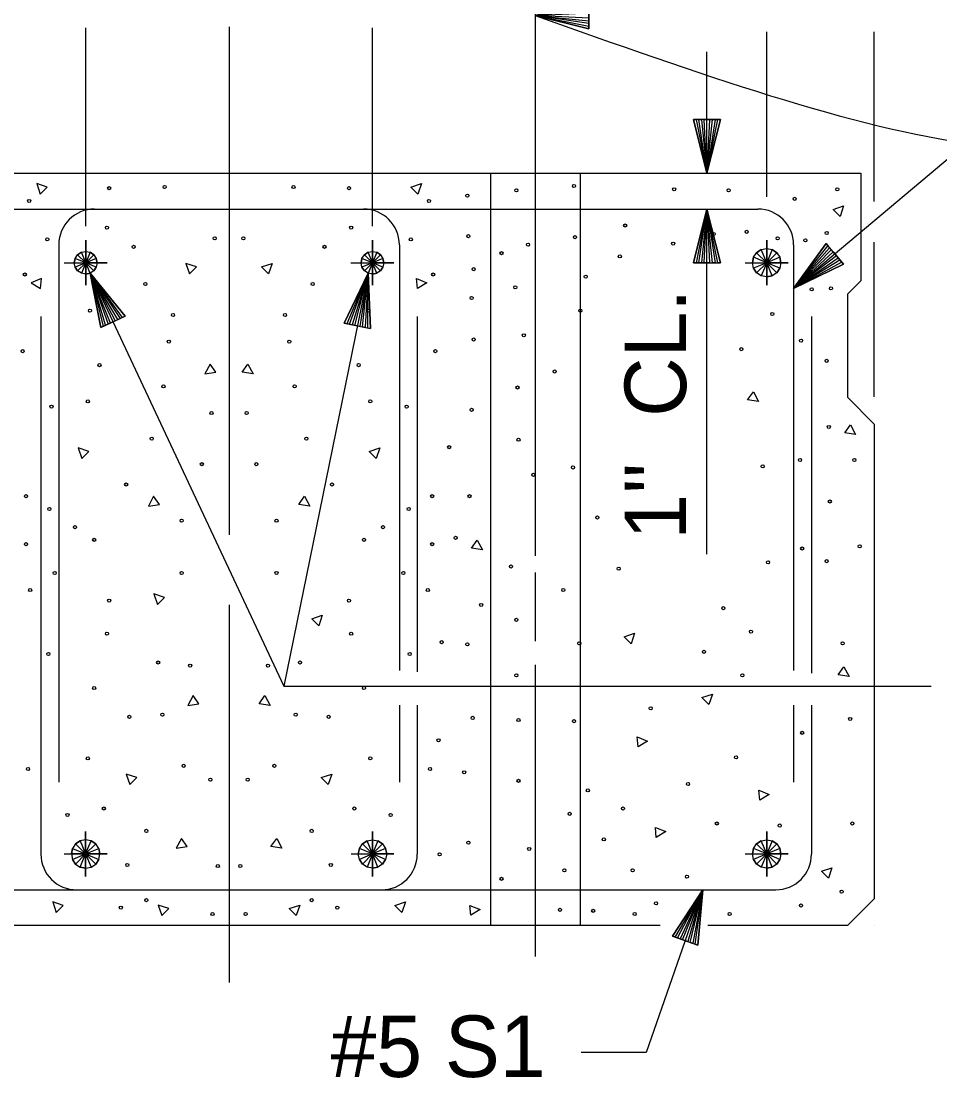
# Model space of a CAD drawing. Extents: x -408 to -23, y -15 to 117.
# Drawn here: x -97.986 to -95.85, y 29.631 to 32.089 of the extents above; entities that cross this region are included whole.
import ezdxf

# ---------------------------------------------------------------- set-up
doc = ezdxf.new("R2010")
doc.units = 0
for name, color, linetype in [('Dimension Lines', 7, 'Continuous'), ('Mis Center Lines', 7, 'Continuous'), ('Rebar Lines', 7, 'Continuous'), ('Sup Concrete Girder Lines', 7, 'Continuous'), ('Text', 7, 'Continuous'), ('User Information Notes', 7, 'Continuous')]:
    doc.layers.add(name, color=color, linetype=linetype)

msp = doc.modelspace()

# ---------------------------------------------------------------- linework, layer by layer
at = {"layer": 'Dimension Lines'}
for p, q in [((-97.8355, 31.6117), (-97.8355, 32.0732)), ((-97.1689, 31.6117), (-97.1689, 32.0732)), ((-96.2522, 31.6802), (-96.2522, 32.0638)), ((-96.0022, 31.6689), (-96.0022, 32.0638)), ((-96.3911, 31.7349), (-96.3911, 32.0171)), ((-96.3911, 30.8486), (-96.3911, 31.6516)), ((-96.0022, 31.2147), (-96.0022, 31.5748))]:
    msp.add_line(p, q, dxfattribs=at)
for points in [[(-96.6654, 32.1017), (-96.6654, 32.0954), (-96.7904, 32.1017), (-96.6654, 32.0892), (-96.6654, 32.0829), (-96.7904, 32.1017), (-96.6654, 32.0767), (-96.6654, 32.0704), (-96.7904, 32.1017), (-96.6654, 32.1329), (-96.6654, 32.1267), (-96.7904, 32.1017), (-96.6654, 32.1204), (-96.6654, 32.1142), (-96.7904, 32.1017), (-96.6654, 32.1079), (-96.6654, 32.0704), (-96.6654, 32.1329), (-96.7904, 32.1017), (-96.6654, 32.0704)], [(-96.3911, 31.8599), (-96.3849, 31.8599), (-96.3911, 31.7349), (-96.3786, 31.8599), (-96.3724, 31.8599), (-96.3911, 31.7349), (-96.3661, 31.8599), (-96.3599, 31.8599), (-96.3911, 31.7349), (-96.4224, 31.8599), (-96.4161, 31.8599), (-96.3911, 31.7349), (-96.4099, 31.8599), (-96.4036, 31.8599), (-96.3911, 31.7349), (-96.3974, 31.8599), (-96.3599, 31.8599), (-96.4224, 31.8599), (-96.3911, 31.7349), (-96.3599, 31.8599)], [(-96.1897, 31.4669), (-95.8021, 31.7931), (-95.7047, 31.7931)], [(-96.3911, 31.5266), (-96.3974, 31.5266), (-96.3911, 31.6516), (-96.4036, 31.5266), (-96.4099, 31.5266), (-96.3911, 31.6516), (-96.4161, 31.5266), (-96.4224, 31.5266), (-96.3911, 31.6516), (-96.3599, 31.5266), (-96.3661, 31.5266), (-96.3911, 31.6516), (-96.3724, 31.5266), (-96.3786, 31.5266), (-96.3911, 31.6516), (-96.3849, 31.5266), (-96.4224, 31.5266), (-96.3599, 31.5266), (-96.3911, 31.6516), (-96.4224, 31.5266)], [(-97.8852, 31.5266), (-97.8355, 31.5266), (-97.7857, 31.5266), (-97.8355, 31.5266), (-97.8355, 31.5789), (-97.8355, 31.5266), (-97.8355, 31.4744), (-97.8355, 31.5266)], [(-97.2187, 31.5266), (-97.1689, 31.5266), (-97.1191, 31.5266), (-97.1689, 31.5266), (-97.1689, 31.5789), (-97.1689, 31.5266), (-97.1689, 31.4744), (-97.1689, 31.5266)], [(-96.302, 31.5266), (-96.2522, 31.5266), (-96.2024, 31.5266), (-96.2522, 31.5266), (-96.2522, 31.5789), (-96.2522, 31.5266), (-96.2522, 31.4744), (-96.2522, 31.5266)], [(-96.094, 31.5474), (-96.09, 31.5426), (-96.1897, 31.4669), (-96.086, 31.5378), (-96.082, 31.533), (-96.1897, 31.4669), (-96.078, 31.5283), (-96.0739, 31.5235), (-96.1897, 31.4669), (-96.1142, 31.5713), (-96.1101, 31.5665), (-96.1897, 31.4669), (-96.1061, 31.5617), (-96.1021, 31.557), (-96.1897, 31.4669), (-96.0981, 31.5522), (-96.0739, 31.5235), (-96.1142, 31.5713), (-96.1897, 31.4669), (-96.0739, 31.5235)], [(-97.7722, 31.3891), (-97.7779, 31.3864), (-97.8253, 31.5023), (-97.7836, 31.3838), (-97.7892, 31.3811), (-97.8253, 31.5023), (-97.7949, 31.3785), (-97.8006, 31.3758), (-97.8253, 31.5023), (-97.7439, 31.4024), (-97.7496, 31.3997), (-97.8253, 31.5023), (-97.7552, 31.3971), (-97.7609, 31.3944), (-97.8253, 31.5023), (-97.7666, 31.3917), (-97.8006, 31.3758), (-97.7439, 31.4024), (-97.8253, 31.5023), (-97.8006, 31.3758)], [(-97.8253, 31.5023), (-97.3746, 30.5418), (-95.8702, 30.5418)], [(-97.179, 31.5023), (-97.3746, 30.5418), (-95.8702, 30.5418)], [(-97.2039, 31.3798), (-97.2101, 31.381), (-97.179, 31.5023), (-97.2162, 31.3823), (-97.2223, 31.3835), (-97.179, 31.5023), (-97.2284, 31.3848), (-97.2346, 31.386), (-97.179, 31.5023), (-97.1733, 31.3736), (-97.1795, 31.3748), (-97.179, 31.5023), (-97.1856, 31.376), (-97.1917, 31.3773), (-97.179, 31.5023), (-97.1978, 31.3785), (-97.2346, 31.386), (-97.1733, 31.3736), (-97.179, 31.5023), (-97.2346, 31.386)], [(-97.8854, 30.1516), (-97.8356, 30.1516), (-97.7858, 30.1516), (-97.8356, 30.1516), (-97.8356, 30.2039), (-97.8356, 30.1516), (-97.8356, 30.0994), (-97.8356, 30.1516)], [(-97.2185, 30.1516), (-97.1687, 30.1516), (-97.1189, 30.1516), (-97.1687, 30.1516), (-97.1687, 30.2039), (-97.1687, 30.1516), (-97.1687, 30.0994), (-97.1687, 30.1516)], [(-96.302, 30.1516), (-96.2522, 30.1516), (-96.2024, 30.1516), (-96.2522, 30.1516), (-96.2522, 30.2039), (-96.2522, 30.1516), (-96.2522, 30.0994), (-96.2522, 30.1516)], [(-96.4009, 30.0682), (-96.5323, 29.6898), (-96.6833, 29.6898)], [(-96.4419, 29.9501), (-96.4478, 29.9522), (-96.4009, 30.0682), (-96.4537, 29.9542), (-96.4596, 29.9563), (-96.4009, 30.0682), (-96.4655, 29.9583), (-96.4714, 29.9604), (-96.4009, 30.0682), (-96.4124, 29.9399), (-96.4183, 29.9419), (-96.4009, 30.0682), (-96.4242, 29.944), (-96.4301, 29.946), (-96.4009, 30.0682), (-96.436, 29.9481), (-96.4714, 29.9604), (-96.4124, 29.9399), (-96.4009, 30.0682), (-96.4714, 29.9604)]]:
    msp.add_lwpolyline(points, dxfattribs=at)
msp.add_spline([(-96.7904, 32.1017), (-95.3446, 32.099), (-95.3446, 32.487), (-95.1611, 32.487)], degree=3, dxfattribs=at)
at = {"layer": 'Mis Center Lines'}
for p, q in [((-96.7904, 32.5505), (-96.7904, 30.8448)), ((-97.5022, 32.0755), (-97.5022, 30.8935)), ((-96.7904, 30.8059), (-96.7904, 30.6468)), ((-97.5022, 30.7312), (-97.5022, 29.8527)), ((-96.7904, 30.5917), (-96.7904, 29.9135))]:
    msp.add_line(p, q, dxfattribs=at)
at = {"layer": 'Rebar Lines'}
for p, q in [((-98.7314, 31.6516), (-96.273, 31.6516)), ((-97.8981, 31.5684), (-97.8981, 30.3184)), ((-97.1062, 31.5684), (-97.1062, 30.5787)), ((-96.1897, 31.5684), (-96.1897, 30.5787)), ((-97.9397, 31.4015), (-97.9397, 30.1515)), ((-97.0647, 31.4015), (-97.0647, 30.5755)), ((-96.1481, 31.4015), (-96.1481, 30.5723)), ((-97.1062, 30.4976), (-97.1062, 30.3184)), ((-97.0647, 30.4976), (-97.0647, 30.1515)), ((-96.1897, 30.4976), (-96.1897, 30.3184)), ((-96.1481, 30.4976), (-96.1481, 30.1515)), ((-98.773, 30.0682), (-96.2314, 30.0682))]:
    msp.add_line(p, q, dxfattribs=at)
for points in [[(-96.2522, 31.5597), (-96.2395, 31.5572), (-96.2288, 31.55), (-96.2217, 31.5393), (-96.2192, 31.5266), (-96.2217, 31.514), (-96.2288, 31.5033), (-96.2395, 31.4962), (-96.2522, 31.4936), (-96.2648, 31.4962), (-96.2756, 31.5033), (-96.2827, 31.514), (-96.2852, 31.5266), (-96.2827, 31.5393), (-96.2756, 31.55), (-96.2649, 31.5572), (-96.2522, 31.5597), (-96.2522, 31.5266), (-96.2522, 31.4936), (-96.2395, 31.4962), (-96.2522, 31.5266), (-96.2288, 31.5033), (-96.2217, 31.514), (-96.2522, 31.5266), (-96.2192, 31.5266), (-96.2217, 31.5393), (-96.2522, 31.5266), (-96.2288, 31.55), (-96.2395, 31.5572), (-96.2522, 31.5266), (-96.2649, 31.5572), (-96.2756, 31.55), (-96.2522, 31.5266), (-96.2827, 31.5393), (-96.2852, 31.5266), (-96.2522, 31.5266), (-96.2827, 31.514), (-96.2756, 31.5033), (-96.2522, 31.5266), (-96.2648, 31.4962)], [(-97.8355, 31.553), (-97.8253, 31.5511), (-97.8168, 31.5453), (-97.811, 31.5367), (-97.809, 31.5266), (-97.811, 31.5165), (-97.8168, 31.5079), (-97.8253, 31.5023), (-97.8355, 31.5002), (-97.8456, 31.5023), (-97.8542, 31.5079), (-97.8599, 31.5165), (-97.8619, 31.5266), (-97.8599, 31.5367), (-97.8542, 31.5453), (-97.8456, 31.5511), (-97.8355, 31.553), (-97.8355, 31.5266), (-97.8355, 31.5002), (-97.8253, 31.5023), (-97.8355, 31.5266), (-97.8168, 31.5079), (-97.811, 31.5165), (-97.8355, 31.5266), (-97.809, 31.5266), (-97.811, 31.5367), (-97.8355, 31.5266), (-97.8168, 31.5453), (-97.8253, 31.5511), (-97.8355, 31.5266), (-97.8456, 31.5511), (-97.8542, 31.5453), (-97.8355, 31.5266), (-97.8599, 31.5367), (-97.8619, 31.5266), (-97.8355, 31.5266), (-97.8599, 31.5165), (-97.8542, 31.5079), (-97.8355, 31.5266), (-97.8456, 31.5023)], [(-97.1689, 31.553), (-97.1588, 31.5511), (-97.1502, 31.5453), (-97.1445, 31.5367), (-97.1425, 31.5266), (-97.1445, 31.5165), (-97.1502, 31.5079), (-97.1588, 31.5023), (-97.1689, 31.5002), (-97.179, 31.5023), (-97.1876, 31.5079), (-97.1933, 31.5165), (-97.1953, 31.5266), (-97.1933, 31.5367), (-97.1876, 31.5453), (-97.179, 31.5511), (-97.1689, 31.553), (-97.1689, 31.5266), (-97.1689, 31.5002), (-97.1588, 31.5023), (-97.1689, 31.5266), (-97.1502, 31.5079), (-97.1445, 31.5165), (-97.1689, 31.5266), (-97.1425, 31.5266), (-97.1445, 31.5367), (-97.1689, 31.5266), (-97.1502, 31.5453), (-97.1588, 31.5511), (-97.1689, 31.5266), (-97.179, 31.5511), (-97.1876, 31.5453), (-97.1689, 31.5266), (-97.1933, 31.5367), (-97.1953, 31.5266), (-97.1689, 31.5266), (-97.1933, 31.5165), (-97.1876, 31.5079), (-97.1689, 31.5266), (-97.179, 31.5023)], [(-97.8356, 30.1847), (-97.8483, 30.1822), (-97.859, 30.175), (-97.8661, 30.1643), (-97.8686, 30.1516), (-97.8661, 30.139), (-97.859, 30.1283), (-97.8483, 30.1212), (-97.8356, 30.1186), (-97.823, 30.1212), (-97.8122, 30.1283), (-97.8051, 30.139), (-97.8025, 30.1516), (-97.8051, 30.1643), (-97.8122, 30.175), (-97.8229, 30.1822), (-97.8356, 30.1847), (-97.8356, 30.1516), (-97.8356, 30.1186), (-97.8483, 30.1212), (-97.8356, 30.1516), (-97.859, 30.1283), (-97.8661, 30.139), (-97.8356, 30.1516), (-97.8686, 30.1516), (-97.8661, 30.1643), (-97.8356, 30.1516), (-97.859, 30.175), (-97.8483, 30.1822), (-97.8356, 30.1516), (-97.8229, 30.1822), (-97.8122, 30.175), (-97.8356, 30.1516), (-97.8051, 30.1643), (-97.8025, 30.1516), (-97.8356, 30.1516), (-97.8051, 30.139), (-97.8122, 30.1283), (-97.8356, 30.1516), (-97.823, 30.1212)], [(-97.1687, 30.1847), (-97.1561, 30.1822), (-97.1453, 30.175), (-97.1382, 30.1643), (-97.1357, 30.1516), (-97.1382, 30.139), (-97.1453, 30.1283), (-97.1561, 30.1212), (-97.1687, 30.1186), (-97.1814, 30.1212), (-97.1921, 30.1283), (-97.1993, 30.139), (-97.2018, 30.1516), (-97.1993, 30.1643), (-97.1921, 30.175), (-97.1814, 30.1822), (-97.1687, 30.1847), (-97.1687, 30.1516), (-97.1687, 30.1186), (-97.1561, 30.1212), (-97.1687, 30.1516), (-97.1453, 30.1283), (-97.1382, 30.139), (-97.1687, 30.1516), (-97.1357, 30.1516), (-97.1382, 30.1643), (-97.1687, 30.1516), (-97.1453, 30.175), (-97.1561, 30.1822), (-97.1687, 30.1516), (-97.1814, 30.1822), (-97.1921, 30.175), (-97.1687, 30.1516), (-97.1993, 30.1643), (-97.2018, 30.1516), (-97.1687, 30.1516), (-97.1993, 30.139), (-97.1921, 30.1283), (-97.1687, 30.1516), (-97.1814, 30.1212)], [(-96.2522, 30.1847), (-96.2395, 30.1822), (-96.2288, 30.175), (-96.2217, 30.1643), (-96.2192, 30.1516), (-96.2217, 30.139), (-96.2288, 30.1283), (-96.2395, 30.1212), (-96.2522, 30.1186), (-96.2648, 30.1212), (-96.2756, 30.1283), (-96.2827, 30.139), (-96.2852, 30.1516), (-96.2827, 30.1643), (-96.2756, 30.175), (-96.2649, 30.1822), (-96.2522, 30.1847), (-96.2522, 30.1516), (-96.2522, 30.1186), (-96.2395, 30.1212), (-96.2522, 30.1516), (-96.2288, 30.1283), (-96.2217, 30.139), (-96.2522, 30.1516), (-96.2192, 30.1516), (-96.2217, 30.1643), (-96.2522, 30.1516), (-96.2288, 30.175), (-96.2395, 30.1822), (-96.2522, 30.1516), (-96.2649, 30.1822), (-96.2756, 30.175), (-96.2522, 30.1516), (-96.2827, 30.1643), (-96.2852, 30.1516), (-96.2522, 30.1516), (-96.2827, 30.139), (-96.2756, 30.1283), (-96.2522, 30.1516), (-96.2648, 30.1212)]]:
    msp.add_lwpolyline(points, dxfattribs=at)
for centre, start, end in [((-97.8148, 31.5683), 90, 180), ((-97.1895, 31.5683), 0, 90), ((-96.273, 31.5683), 0, 90), ((-97.8564, 30.1515), 180, 270), ((-97.148, 30.1515), 270, 0), ((-96.2314, 30.1515), 270, 360)]:
    msp.add_arc(centre, 0.0833, start, end, dxfattribs=at)
at = {"layer": 'Sup Concrete Girder Lines'}
for p, q in [((-96.8946, 31.7349), (-96.8946, 29.9849)), ((-96.6862, 31.7349), (-96.6862, 29.9849))]:
    msp.add_line(p, q, dxfattribs=at)
for points in [[(-96.4996, 29.9849), (-98.9397, 29.9849), (-99.0022, 30.0474), (-99.0022, 31.1516), (-98.9397, 31.2141), (-98.9397, 31.4536), (-98.971, 31.4849), (-98.971, 31.7349)], [(-98.3341, 31.7349), (-97.5022, 31.7349), (-96.0335, 31.7349), (-96.0335, 31.4849), (-96.0648, 31.4536), (-96.0647, 31.2141), (-96.0022, 31.1516), (-96.0022, 30.0474), (-96.0647, 29.9849), (-96.3892, 29.9849)], [(-97.9412, 31.6865), (-97.9249, 31.7028), (-97.9494, 31.711), (-97.9412, 31.6865)], [(-97.0632, 31.6865), (-97.0796, 31.7028), (-97.0551, 31.711), (-97.0632, 31.6865)], [(-96.0815, 31.6344), (-96.0979, 31.6508), (-96.0734, 31.6589), (-96.0815, 31.6344)], [(-97.5942, 31.5005), (-97.5778, 31.5169), (-97.6023, 31.525), (-97.5942, 31.5005)], [(-97.4103, 31.5005), (-97.4267, 31.5169), (-97.4022, 31.525), (-97.4103, 31.5005)], [(-97.9402, 31.4667), (-97.9382, 31.4897), (-97.9622, 31.4802), (-97.9402, 31.4667)], [(-97.0643, 31.4667), (-97.0662, 31.4897), (-97.0423, 31.4802), (-97.0643, 31.4667)], [(-97.5328, 31.272), (-97.5461, 31.2909), (-97.5584, 31.2682), (-97.5328, 31.272)], [(-97.4716, 31.272), (-97.4583, 31.2909), (-97.4461, 31.2682), (-97.4716, 31.272)], [(-96.2966, 31.2075), (-96.2833, 31.2264), (-96.2711, 31.2038), (-96.2966, 31.2075)], [(-96.071, 31.1307), (-96.0577, 31.1496), (-96.0455, 31.1269), (-96.071, 31.1307)], [(-97.8446, 31.0717), (-97.8282, 31.088), (-97.8527, 31.0962), (-97.8446, 31.0717)], [(-97.1599, 31.0717), (-97.1762, 31.088), (-97.1518, 31.0962), (-97.1599, 31.0717)], [(-97.6642, 30.9646), (-97.6775, 30.9835), (-97.6897, 30.9608), (-97.6642, 30.9646)], [(-97.3402, 30.9646), (-97.327, 30.9835), (-97.3147, 30.9608), (-97.3402, 30.9646)], [(-96.9386, 30.8629), (-96.9253, 30.8818), (-96.9131, 30.8592), (-96.9386, 30.8629)], [(-97.6685, 30.7321), (-97.6522, 30.7484), (-97.6767, 30.7565), (-97.6685, 30.7321)], [(-97.2938, 30.6825), (-97.3101, 30.6988), (-97.2857, 30.707), (-97.2938, 30.6825)], [(-96.5675, 30.6403), (-96.5838, 30.6567), (-96.5594, 30.6648), (-96.5675, 30.6403)], [(-96.0859, 30.5679), (-96.0726, 30.5868), (-96.0603, 30.5642), (-96.0859, 30.5679)], [(-97.5725, 30.501), (-97.5858, 30.5199), (-97.598, 30.4973), (-97.5725, 30.501)], [(-97.432, 30.501), (-97.4187, 30.5199), (-97.4064, 30.4973), (-97.432, 30.501)], [(-96.3865, 30.499), (-96.4028, 30.5154), (-96.3784, 30.5235), (-96.3865, 30.499)], [(-96.5511, 30.4008), (-96.5531, 30.4238), (-96.5292, 30.4143), (-96.5511, 30.4008)], [(-97.733, 30.3131), (-97.7167, 30.3295), (-97.7411, 30.3376), (-97.733, 30.3131)], [(-97.2714, 30.3131), (-97.2878, 30.3295), (-97.2633, 30.3376), (-97.2714, 30.3131)], [(-96.2685, 30.2768), (-96.2705, 30.2998), (-96.2465, 30.2903), (-96.2685, 30.2768)], [(-96.509, 30.1901), (-96.511, 30.213), (-96.487, 30.2036), (-96.509, 30.1901)], [(-97.5998, 30.1688), (-97.6131, 30.1877), (-97.6253, 30.1651), (-97.5998, 30.1688)], [(-97.4047, 30.1688), (-97.3914, 30.1877), (-97.3792, 30.1651), (-97.4047, 30.1688)], [(-96.1088, 30.095), (-96.1252, 30.1113), (-96.1007, 30.1195), (-96.1088, 30.095)], [(-97.904, 30.0157), (-97.8877, 30.032), (-97.9122, 30.0401), (-97.904, 30.0157)], [(-97.1004, 30.0157), (-97.1168, 30.032), (-97.0923, 30.0401), (-97.1004, 30.0157)], [(-97.6586, 30.0082), (-97.6423, 30.0246), (-97.6668, 30.0327), (-97.6586, 30.0082)], [(-97.3458, 30.0082), (-97.3622, 30.0246), (-97.3377, 30.0327), (-97.3458, 30.0082)], [(-96.9403, 30.0091), (-96.9423, 30.0321), (-96.9183, 30.0226), (-96.9403, 30.0091)]]:
    msp.add_lwpolyline(points, dxfattribs=at)
for centre in [(-97.6521, 31.7026), (-97.3523, 31.7026), (-96.7003, 31.705), (-97.781, 31.7001), (-97.2234, 31.7001), (-96.9482, 31.6828), (-96.8342, 31.6951), (-96.4673, 31.6976), (-96.3409, 31.6951), (-96.0881, 31.6976), (-97.967, 31.6704), (-97.0375, 31.6704), (-96.1872, 31.6753), (-97.786, 31.6084), (-97.2184, 31.6084), (-96.5813, 31.6134), (-97.9248, 31.5811), (-97.5356, 31.5836), (-97.4688, 31.5836), (-97.0796, 31.5811), (-96.9458, 31.5886), (-96.6978, 31.5861), (-96.3756, 31.5935), (-96.2987, 31.5985), (-96.2269, 31.5836), (-96.1624, 31.5786), (-96.1128, 31.596), (-97.724, 31.5638), (-97.2804, 31.5638), (-96.807, 31.5687), (-96.4698, 31.5712), (-96.8689, 31.5489), (-96.5937, 31.5414), (-96.9334, 31.5117), (-97.9769, 31.4993), (-97.0276, 31.4993), (-96.6731, 31.4943), (-97.6968, 31.477), (-97.3077, 31.477), (-96.8367, 31.4696), (-96.1475, 31.4646), (-96.1029, 31.4671), (-96.9383, 31.4448), (-97.8257, 31.415), (-97.1788, 31.415), (-96.6855, 31.415), (-96.2393, 31.4076), (-97.6323, 31.4051), (-97.3721, 31.4051), (-96.8169, 31.358), (-97.6422, 31.3432), (-97.3622, 31.3432), (-96.9334, 31.3481), (-96.1723, 31.3456), (-97.9819, 31.3209), (-97.0226, 31.3209), (-96.3114, 31.3256), (-97.8034, 31.2886), (-97.2011, 31.2886), (-96.1128, 31.2985), (-96.745, 31.2737), (-97.6546, 31.239), (-97.3498, 31.239), (-96.8317, 31.2365), (-97.9149, 31.192), (-97.8306, 31.2043), (-97.1738, 31.2043), (-97.0895, 31.192), (-96.9383, 31.1845), (-97.5431, 31.1771), (-97.4614, 31.1771), (-96.1078, 31.1448), (-97.6819, 31.1176), (-97.3225, 31.1176), (-96.8293, 31.1151), (-96.9904, 31.0977), (-96.1748, 31.0679), (-96.0484, 31.0679), (-97.5654, 31.0581), (-97.439, 31.0581), (-96.7028, 31.0506), (-96.2615, 31.0531), (-96.7946, 31.0333), (-97.7414, 31.011), (-97.2631, 31.011), (-97.9744, 30.9837), (-97.03, 30.9837), (-96.9433, 30.9837), (-96.1054, 30.9713), (-97.9199, 30.954), (-97.0846, 30.954), (-97.6125, 30.9267), (-97.392, 30.9267), (-96.6458, 30.9341), (-97.8603, 30.9118), (-97.1441, 30.9118), (-97.9744, 30.8722), (-97.8158, 30.8821), (-97.1887, 30.8821), (-97.03, 30.8722), (-96.9755, 30.887), (-96.036, 30.8672), (-96.1698, 30.8622), (-96.8466, 30.8201), (-96.2492, 30.83), (-96.1128, 30.8325), (-97.9075, 30.8052), (-97.6125, 30.8052), (-97.392, 30.8052), (-97.097, 30.8052), (-96.5962, 30.8151), (-97.9645, 30.7655), (-97.04, 30.7655), (-96.7251, 30.7655), (-97.781, 30.7408), (-97.2234, 30.7408), (-96.916, 30.7309), (-96.3533, 30.7234), (-96.8342, 30.6961), (-96.2888, 30.6688), (-97.786, 30.6639), (-97.2184, 30.6639), (-97.0077, 30.6441), (-96.9482, 30.6391), (-96.688, 30.6416), (-96.398, 30.6218), (-96.0757, 30.6416), (-97.9223, 30.6168), (-97.667, 30.597), (-97.3374, 30.597), (-97.0821, 30.6168), (-97.5926, 30.5896), (-97.4118, 30.5896), (-96.8342, 30.5673), (-96.3087, 30.5672), (-97.8158, 30.5375), (-97.1887, 30.5375), (-97.6571, 30.4755), (-97.3473, 30.4755), (-96.5219, 30.4904), (-97.7339, 30.4705), (-97.2705, 30.4705), (-96.9358, 30.4681), (-96.8293, 30.4631), (-96.7003, 30.4606), (-96.0583, 30.4656), (-96.1698, 30.4334), (-97.0152, 30.416), (-97.8306, 30.3739), (-97.1738, 30.3739), (-96.3235, 30.3763), (-97.9695, 30.3491), (-97.6075, 30.3565), (-97.3969, 30.3565), (-97.035, 30.3491), (-97.5456, 30.3243), (-97.4589, 30.3243), (-96.9557, 30.3416), (-96.8293, 30.3218), (-96.6681, 30.2995), (-96.4351, 30.3143), (-97.7934, 30.2574), (-97.211, 30.2574), (-96.5863, 30.2574), (-97.8777, 30.2425), (-97.1267, 30.2425), (-96.7102, 30.245), (-97.6943, 30.2053), (-97.3101, 30.2053), (-96.3682, 30.2226), (-96.2219, 30.2177), (-96.0533, 30.2226), (-96.9458, 30.178), (-96.631, 30.1855), (-96.8045, 30.1632), (-97.0127, 30.1508), (-97.7389, 30.126), (-97.5282, 30.1235), (-97.4762, 30.1235), (-97.2656, 30.126), (-96.7226, 30.1136), (-96.564, 30.1136), (-96.8689, 30.0937), (-96.4376, 30.0987), (-96.0781, 30.064), (-97.6943, 30.0442), (-97.3101, 30.0442), (-96.5095, 30.0367), (-96.1723, 30.0317), (-97.7538, 30.0268), (-97.5406, 30.012), (-97.4638, 30.012), (-97.2507, 30.0268), (-96.7326, 30.0218), (-96.6557, 30.0194), (-96.559, 30.012), (-96.3384, 30.012)]:
    msp.add_circle(centre, 0.00364, dxfattribs=at)
at = {"layer": 'User Information Notes'}
for p, q in [((-96.0022, 31.7349), (-96.0022, 31.7349)), ((-96.0022, 29.9849), (-96.0022, 29.9849))]:
    msp.add_line(p, q, dxfattribs=at)

# ---------------------------------------------------------------- texts
at = {"layer": 'Text'}
msp.add_text("1''  CL.", height=0.14302, rotation=90, dxfattribs=at).set_placement((-96.4396, 30.8826))
msp.add_text('#5 S1', height=0.14302, dxfattribs=at).set_placement((-97.2662, 29.6329))

doc.saveas('drawing.dxf')
